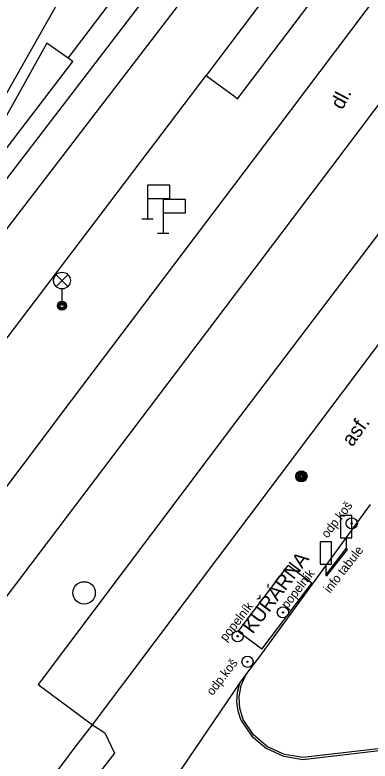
# Model space of a CAD drawing. Extents: x -596229 to -595156, y -1161237 to -1159376.
# Drawn here: x -595635.52 to -595619.65, y -1160254.35 to -1160220.99 of the extents above; entities that cross this region are included whole.
import ezdxf

# ---------------------------------------------------------------- set-up
doc = ezdxf.new("R2010")
doc.units = 0
for name, color, linetype in [('Level 25', 7, 'Continuous'), ('Level 27', 7, 'Continuous'), ('Level 33', 7, 'Continuous'), ('Level 34', 7, 'Continuous'), ('Level 38', 7, 'Continuous'), ('Specificka linie pasportu komunikaci', 7, 'Continuous'), ('TM - chodniky - VP', 7, 'Continuous'), ('TM - komunikace - VP', 7, 'Continuous'), ('TM - MHD - osa koleji', 7, 'Continuous'), ('TM - pomocna konstrukcni linie', 7, 'Continuous'), ('TM - popis objektu', 7, 'Continuous'), ('TM - popis povrchu', 7, 'Continuous'), ('TM - poznamka', 7, 'Continuous'), ('TM - predmet maleho rozsahu (zamereny obvodem)', 7, 'Continuous'), ('TM - rozhrani mezi zpev. plochami mezi sebou - VP', 7, 'Continuous'), ('TM - rozhrani ploch obecne - NP', 7, 'Continuous'), ('TM - rozhrani ploch obecne - VP', 7, 'Continuous')]:
    doc.layers.add(name, color=color, linetype=linetype)

msp = doc.modelspace()

# ---------------------------------------------------------------- linework, layer by layer
at = {"layer": 'Level 25'}
for centre, radius in [((-595622.72, -1160241.62), 0.25), ((-595622.72, -1160241.62), 0.2), ((-595622.72, -1160241.62), 0.15), ((-595622.72, -1160241.62), 0.1), ((-595622.72, -1160241.62), 0.05), ((-595620.47, -1160243.72), 0.25), ((-595620.47, -1160243.72), 0.0303), ((-595623.55, -1160247.7), 0.25), ((-595623.55, -1160247.7), 0.0303), ((-595625.57, -1160248.77), 0.25), ((-595625.57, -1160248.77), 0.0303), ((-595625.13, -1160249.91), 0.25), ((-595625.13, -1160249.91), 0.0303)]:
    msp.add_circle(centre, radius, dxfattribs=at)
at = {"layer": 'Level 27'}
msp.add_circle((-595632.43, -1160246.83), 0.5, dxfattribs=at)
at = {"layer": 'Level 33'}
for p, q in [((-595633.685, -1160233.13), (-595633.155, -1160232.6)), ((-595633.685, -1160232.6), (-595633.155, -1160233.13)), ((-595633.42, -1160233.24), (-595633.42, -1160233.99))]:
    msp.add_line(p, q, dxfattribs=at)
for centre, radius in [((-595633.42, -1160232.865), 0.375), ((-595633.42, -1160233.99), 0.2), ((-595633.42, -1160233.99), 0.145), ((-595633.42, -1160233.99), 0.0876)]:
    msp.add_circle(centre, radius, dxfattribs=at)
at = {"layer": 'Level 34'}
for p, q in [((-595629.6, -1160229.2), (-595629.6, -1160230.1)), ((-595629.85, -1160230.1), (-595629.35, -1160230.1)), ((-595628.9, -1160229.84), (-595628.9, -1160230.74)), ((-595629.15, -1160230.74), (-595628.65, -1160230.74))]:
    msp.add_line(p, q, dxfattribs=at)
for points in [[(-595629.6, -1160229.2), (-595628.6, -1160229.2), (-595628.6, -1160228.6), (-595629.6, -1160228.6)], [(-595628.9, -1160229.84), (-595627.9, -1160229.84), (-595627.9, -1160229.24), (-595628.9, -1160229.24)]]:
    msp.add_lwpolyline(points, close=True, dxfattribs=at)
at = {"layer": 'Level 38'}
for p, q in [((-595620.72, -1160244.365), (-595620.72, -1160244.85)), ((-595621.63, -1160245.545), (-595621.63, -1160246.03))]:
    msp.add_line(p, q, dxfattribs=at)
for points in [[(-595620.97, -1160244.365), (-595620.47, -1160244.365), (-595620.47, -1160243.365), (-595620.97, -1160243.365)], [(-595621.88, -1160245.545), (-595621.38, -1160245.545), (-595621.38, -1160244.545), (-595621.88, -1160244.545)]]:
    msp.add_lwpolyline(points, close=True, dxfattribs=at)
at = {"layer": 'Specificka linie pasportu komunikaci'}
for points in [[(-595633.14, -1160222.92), (-595614.68, -1160198.57), (-595613.56, -1160196.99)], [(-595633.14, -1160222.92), (-595634.1, -1160222.25), (-595638.93, -1160230.89)], [(-595638.93, -1160230.89), (-595632.93, -1160223.07), (-595633.14, -1160222.92)], [(-595639.2, -1160239.8), (-595626.98, -1160223.69)]]:
    msp.add_lwpolyline(points, dxfattribs=at)
at = {"layer": 'TM - chodniky - VP'}
for points in [[(-595624.58, -1160249.67), (-595619.63, -1160242.87)], [(-595625.2, -1160250.5), (-595624.58, -1160249.67)], [(-595625.33, -1160252.49), (-595625.47, -1160251.99), (-595625.5, -1160251.48), (-595625.41, -1160250.97), (-595625.2, -1160250.5)], [(-595622.66, -1160254.19), (-595623.48, -1160254.06), (-595624.23, -1160253.71), (-595624.86, -1160253.17), (-595625.33, -1160252.49)], [(-595619.17, -1160253.79), (-595622.66, -1160254.19)]]:
    msp.add_lwpolyline(points, dxfattribs=at)
at = {"layer": 'TM - komunikace - VP'}
for points in [[(-595639.63, -1160247.03), (-595633, -1160238.23), (-595623.89, -1160226.18), (-595617.81, -1160218.1), (-595612.41, -1160210.93), (-595606.41, -1160202.91)], [(-595632.06, -1160252.73), (-595616.7, -1160232.29), (-595605.85, -1160218.01)], [(-595635.08, -1160256.7), (-595634.49, -1160255.93), (-595632.68, -1160253.54), (-595632.06, -1160252.73)]]:
    msp.add_lwpolyline(points, dxfattribs=at)
at = {"layer": 'TM - MHD - osa koleji'}
for points in [[(-595613.83, -1160194.13), (-595632.88, -1160219.14), (-595642.94, -1160236.91), (-595646.01, -1160241.51)], [(-595610.93, -1160195.69), (-595646.01, -1160241.51)]]:
    msp.add_lwpolyline(points, dxfattribs=at)
at = {"layer": 'TM - pomocna konstrukcni linie'}
msp.add_lwpolyline([(-595621.63, -1160246.03), (-595621.59, -1160246.07), (-595620.66, -1160244.89), (-595620.72, -1160244.85)], dxfattribs=at)
at = {"layer": 'TM - predmet maleho rozsahu (zamereny obvodem)'}
msp.add_lwpolyline([(-595621.63, -1160246.03), (-595620.72, -1160244.85)], dxfattribs=at)
at = {"layer": 'TM - rozhrani mezi zpev. plochami mezi sebou - VP'}
for points in [[(-595598.66, -1160208.28), (-595600.99, -1160206.53), (-595612.59, -1160221.91), (-595618.72, -1160230.04), (-595625.62, -1160239.14), (-595634.48, -1160250.92), (-595632.06, -1160252.73)], [(-595625.48, -1160250.86), (-595625.2, -1160250.5)], [(-595632.04, -1160260.56), (-595625.48, -1160250.86)], [(-595625.58, -1160251.27), (-595625.48, -1160250.86)], [(-595625.41, -1160252.53), (-595625.55, -1160252.12), (-595625.6, -1160251.7), (-595625.58, -1160251.27)], [(-595632.06, -1160252.73), (-595631.51, -1160253.08)], [(-595625.41, -1160252.53), (-595624.93, -1160253.24)], [(-595631.51, -1160253.08), (-595631.08, -1160254)], [(-595624.93, -1160253.24), (-595624.28, -1160253.79)], [(-595622.66, -1160254.29), (-595623.51, -1160254.15), (-595624.28, -1160253.79)], [(-595631.08, -1160254), (-595633.48, -1160257.1)], [(-595619.25, -1160253.89), (-595622.66, -1160254.29)]]:
    msp.add_lwpolyline(points, dxfattribs=at)
at = {"layer": 'TM - rozhrani ploch obecne - NP'}
for points in [[(-595622.84, -1160218.2), (-595626.98, -1160223.69)], [(-595626.98, -1160223.69), (-595626.9, -1160223.75), (-595625.7, -1160224.64), (-595625.57, -1160224.74), (-595621.45, -1160219.28)]]:
    msp.add_lwpolyline(points, dxfattribs=at)
at = {"layer": 'TM - rozhrani ploch obecne - VP'}
for points in [[(-595612.19, -1160199.5), (-595621.98, -1160212.37), (-595628.76, -1160221.25), (-595637.42, -1160232.52), (-595644.6, -1160241.93), (-595646.31, -1160244.38)], [(-595639.63, -1160247.03), (-595637.27, -1160248.8), (-595628.67, -1160237.45), (-595621.41, -1160227.83), (-595615.46, -1160219.94), (-595610, -1160212.71), (-595603.83, -1160204.43), (-595606.19, -1160202.62)], [(-595625.55, -1160248.56), (-595623.31, -1160245.61)], [(-595622.26, -1160246.39), (-595623.31, -1160245.61)], [(-595624.49, -1160249.34), (-595622.26, -1160246.39)], [(-595624.49, -1160249.34), (-595625.55, -1160248.56)]]:
    msp.add_lwpolyline(points, dxfattribs=at)

# ---------------------------------------------------------------- texts
at = {"layer": 'TM - popis objektu'}
msp.add_text('KUŘÁRNA', height=0.65, rotation=53, dxfattribs=at).set_placement((-595624.9, -1160248.7))
at = {"layer": 'TM - popis povrchu'}
for s, rotation, p in [('dl.', 62.05, (-595620.89, -1160225.26)), ('asf.', 54.2162, (-595620.45, -1160240.33))]:
    msp.add_text(s, height=0.65, rotation=rotation, dxfattribs=at).set_placement(p)
at = {"layer": 'TM - poznamka'}
for s, rotation, p in [('odp.koš', 52.3236, (-595621.56, -1160244.41)), ('info tabule', 52, (-595621.45, -1160246.87)), ('popelník', 52.3236, (-595623.35, -1160247.57)), ('popelník', 52.3236, (-595626.09, -1160249.03)), ('odp.koš', 52.3236, (-595626.69, -1160251.45))]:
    msp.add_text(s, height=0.4, rotation=rotation, dxfattribs=at).set_placement(p)

doc.saveas('drawing.dxf')
